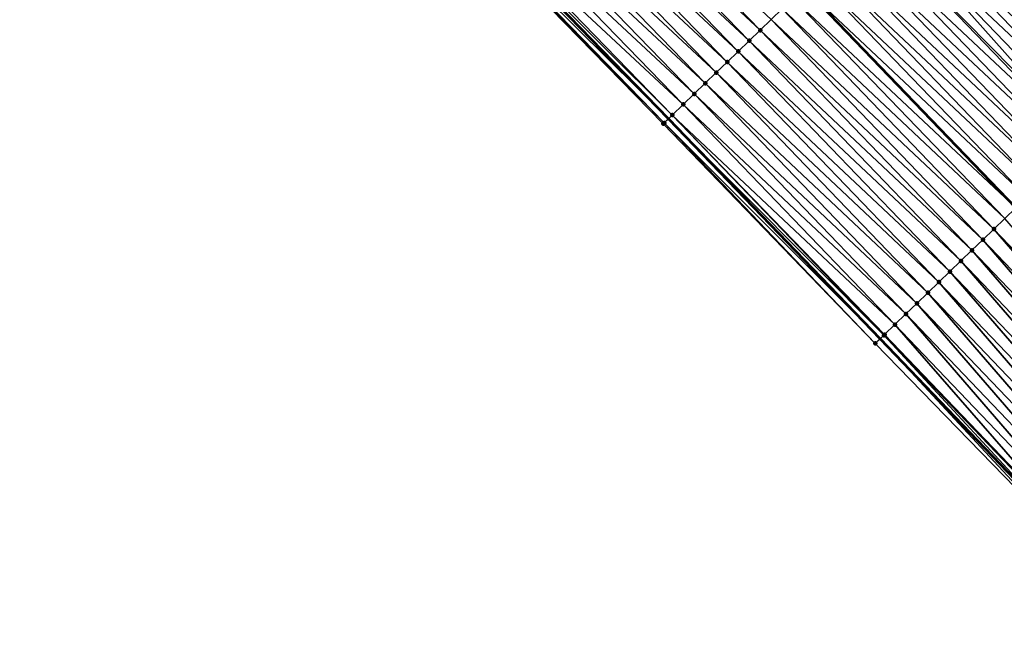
# Model space of a CAD drawing. Header units: feet. Extents: x 2017424 to 2024169, y 808042 to 818730.
# Tile 326 of 329: x 2022837 to 2022902, y 814066 to 814107. Entities that reach past the tile are written whole.
import ezdxf

# ---------------------------------------------------------------- set-up
doc = ezdxf.new("R2010")
doc.units = ezdxf.units.FT
doc.header["$MEASUREMENT"] = 0
for name, color, linetype, lineweight in [('EP_Travel Lane', 172, 'Continuous', 53), ('NB-Road Shots', 141, 'Continuous', 100), ('NB-Road X-Section', 40, 'Continuous', 13), ('STRIPING', 60, 'Continuous', 53)]:
    doc.layers.add(name, color=color, linetype=linetype, lineweight=lineweight)
doc.layers.add('I-77-MM15-17_NB-Surface-BORDER', color=7, linetype='Continuous')
doc.layers.add('I-77-MM15-17_NB-Surface-TIN', color=7, linetype='Continuous')

msp = doc.modelspace()

# ---------------------------------------------------------------- linework, layer by layer
at = {"layer": 'EP_Travel Lane'}
msp.add_polyline3d([(2022765.93421145, 814211.228142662, 292.9237701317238), (2022780.590182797, 814197.6377920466, 293.6343164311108), (2022795.246020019, 814184.0475658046, 294.3500033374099), (2022809.429719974, 814170.4294387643, 295.0168488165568), (2022823.773793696, 814156.5083717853, 295.6887549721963), (2022837.846645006, 814142.7086829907, 296.3693367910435), (2022851.888615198, 814128.4824233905, 297.0313413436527), (2022865.930649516, 814114.2560988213, 297.6905770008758), (2022879.679770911, 814100.0515784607, 298.3755855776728), (2022893.530545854, 814085.6403853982, 299.0637716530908), (2022907.219935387, 814071.3196983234, 299.7327200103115), (2022920.892147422, 814056.7373594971, 300.3860491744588), (2022934.56402017, 814042.1553825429, 301.0539102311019), (2022947.9282482, 814027.5710846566, 301.7183401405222), (2022961.363909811, 814012.7726420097, 302.418414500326), (2022974.577855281, 813998.1075643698, 303.0973242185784), (2022987.721669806, 813983.0480919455, 303.7749142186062), (2023000.864752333, 813967.9894582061, 304.4842388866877), (2023013.451521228, 813953.017964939, 305.1551549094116), (2023026.20817397, 813937.6310458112, 305.8702071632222), (2023038.734556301, 813922.406306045, 306.5702189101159), (2023051.205379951, 813906.7851186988, 307.2472481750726), (2023063.677757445, 813891.1619849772, 307.846601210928), (2023075.819066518, 813875.5859741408, 308.415438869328)], dxfattribs=at)
at = {"layer": 'I-77-MM15-17_NB-Surface-BORDER', "color": 3, "linetype": 'Continuous', "lineweight": -3}
msp.add_polyline3d([(2023075.644691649, 813875.4506071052, 308.3951260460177), (2023063.472029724, 813890.9968129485, 307.8238319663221), (2023050.956435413, 813906.5852500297, 307.2197133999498), (2023038.187647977, 813921.9670301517, 306.505273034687), (2023025.412794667, 813936.9668474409, 305.7631084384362), (2023013.145619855, 813952.7625636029, 305.1150415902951), (2023000.542632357, 813967.7040317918, 304.4403840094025), (2022987.34096004, 813982.7105771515, 303.7193854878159), (2022973.954884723, 813997.5557681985, 303.0170083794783), (2022961.094086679, 814012.5253822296, 302.3860692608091), (2022947.894297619, 814027.5399724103, 301.7142552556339), (2022933.753421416, 814041.3901340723, 300.9418025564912), (2022920.242084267, 814056.123499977, 300.2926115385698), (2022907.018253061, 814071.1294777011, 299.7086381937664), (2022893.214769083, 814085.3351465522, 299.0268923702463), (2022879.33572334, 814099.7189918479, 298.3349727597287), (2022865.540453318, 814113.867119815, 297.641418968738), (2022851.186854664, 814127.7824356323, 296.9339551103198), (2022837.317620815, 814142.1808926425, 296.2937104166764), (2022823.247478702, 814155.9622100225, 295.6093077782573), (2022808.897201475, 814169.8771579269, 294.9430237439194), (2022794.931266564, 814183.7060672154, 294.3105555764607), (2022780.173136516, 814197.1852651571, 293.5812173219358), (2022765.714295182, 814210.9894531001, 292.8945522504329)], dxfattribs=at)
at = {"layer": 'I-77-MM15-17_NB-Surface-TIN', "color": 128, "linetype": 'Continuous', "lineweight": -3}
for points in [[(2022900.791865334, 814120.4289415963, 300.2023326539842), (2022915.183509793, 814106.5361487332, 300.8601521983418), (2022901.511920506, 814121.1228597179, 300.2418206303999)], [(2022901.511920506, 814121.1228597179, 300.2418206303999), (2022915.183509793, 814106.5361487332, 300.8601521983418), (2022901.618731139, 814121.2257796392, 300.2473897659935)], [(2022900.071764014, 814119.7350714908, 300.1647994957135), (2022914.64407184, 814106.0162244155, 300.8291461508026), (2022900.791865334, 814120.4289415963, 300.2023326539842)], [(2022900.791865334, 814120.4289415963, 300.2023326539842), (2022914.64407184, 814106.0162244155, 300.8291461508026), (2022915.183509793, 814106.5361487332, 300.8601521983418)], [(2022885.680731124, 814105.8462310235, 298.9484606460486), (2022871.836190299, 814120.1357553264, 298.2736794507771), (2022871.12740696, 814119.4303258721, 298.20902644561)], [(2022885.680731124, 814105.8462310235, 298.9484606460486), (2022886.400057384, 814106.540907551, 299.0188246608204), (2022871.836190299, 814120.1357553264, 298.2736794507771)], [(2022899.351755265, 814119.0411050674, 300.1233450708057), (2022913.923986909, 814105.322337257, 300.7909187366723), (2022900.071764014, 814119.7350714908, 300.1647994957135)], [(2022900.071764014, 814119.7350714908, 300.1647994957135), (2022913.923986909, 814105.322337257, 300.7909187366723), (2022914.64407184, 814106.0162244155, 300.8291461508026)], [(2022884.961344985, 814105.1516167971, 298.8806330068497), (2022871.12740696, 814119.4303258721, 298.20902644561), (2022870.418582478, 814118.7249379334, 298.1461476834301)], [(2022884.961344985, 814105.1516167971, 298.8806330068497), (2022885.680731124, 814105.8462310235, 298.9484606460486), (2022871.12740696, 814119.4303258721, 298.20902644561)], [(2022898.631694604, 814118.3471926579, 300.0840896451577), (2022913.203859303, 814104.6284944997, 300.7544989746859), (2022899.351755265, 814119.0411050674, 300.1233450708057)], [(2022899.351755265, 814119.0411050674, 300.1233450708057), (2022913.203859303, 814104.6284944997, 300.7544989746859), (2022913.923986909, 814105.322337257, 300.7909187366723)], [(2022884.241792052, 814104.4571761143, 298.8198706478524), (2022870.418582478, 814118.7249379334, 298.1461476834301), (2022869.709892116, 814118.019414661, 298.0774851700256)], [(2022884.241792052, 814104.4571761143, 298.8198706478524), (2022884.961344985, 814105.1516167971, 298.8806330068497), (2022870.418582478, 814118.7249379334, 298.1461476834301)], [(2022897.911465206, 814117.6534558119, 300.0519817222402), (2022912.483809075, 814103.934571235, 300.7148016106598), (2022898.631694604, 814118.3471926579, 300.0840896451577)], [(2022898.631694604, 814118.3471926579, 300.0840896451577), (2022912.483809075, 814103.934571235, 300.7148016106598), (2022913.203859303, 814104.6284944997, 300.7544989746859)], [(2022883.522375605, 814103.7625934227, 298.7533268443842), (2022869.709892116, 814118.019414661, 298.0774851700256), (2022869.00128482, 814117.313807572, 298.0052405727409)], [(2022883.522375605, 814103.7625934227, 298.7533268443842), (2022884.241792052, 814104.4571761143, 298.8198706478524), (2022869.709892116, 814118.019414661, 298.0774851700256)], [(2022897.911465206, 814117.6534558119, 300.0519817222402), (2022897.283300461, 814117.0483564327, 300.0231161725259), (2022911.763568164, 814103.2408463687, 300.68318140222)], [(2022897.911465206, 814117.6534558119, 300.0519817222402), (2022911.763568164, 814103.2408463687, 300.68318140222), (2022912.483809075, 814103.934571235, 300.7148016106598)], [(2022882.803239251, 814103.0677193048, 298.6749185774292), (2022869.00128482, 814117.313807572, 298.0052405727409), (2022868.292746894, 814116.6081304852, 297.930004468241)], [(2022882.803239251, 814103.0677193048, 298.6749185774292), (2022883.522375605, 814103.7625934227, 298.7533268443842), (2022869.00128482, 814117.313807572, 298.0052405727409)], [(2022897.111443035, 814116.8826840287, 300.0125661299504), (2022911.043838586, 814102.5465894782, 300.6299015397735), (2022897.191259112, 814116.9596947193, 300.018886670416)], [(2022897.191259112, 814116.9596947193, 300.018886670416), (2022911.13583631, 814102.6353312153, 300.6367119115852), (2022897.283300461, 814117.0483564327, 300.0231161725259)], [(2022897.191259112, 814116.9596947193, 300.018886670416), (2022911.043838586, 814102.5465894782, 300.6299015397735), (2022911.13583631, 814102.6353312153, 300.6367119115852)], [(2022911.763568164, 814103.2408463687, 300.68318140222), (2022897.283300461, 814117.0483564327, 300.0231161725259), (2022911.13583631, 814102.6353312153, 300.6367119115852)], [(2022882.084034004, 814102.3729168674, 298.599428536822), (2022868.292746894, 814116.6081304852, 297.930004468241), (2022867.584072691, 814115.9025909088, 297.860645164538)], [(2022882.084034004, 814102.3729168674, 298.599428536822), (2022882.803239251, 814103.0677193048, 298.6749185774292), (2022868.292746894, 814116.6081304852, 297.930004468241)], [(2022896.471976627, 814116.2649726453, 299.9466683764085), (2022910.324132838, 814101.8523077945, 300.5756123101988), (2022897.111443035, 814116.8826840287, 300.0125661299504)], [(2022897.111443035, 814116.8826840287, 300.0125661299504), (2022910.324132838, 814101.8523077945, 300.5756123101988), (2022911.043838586, 814102.5465894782, 300.6299015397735)], [(2022881.364538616, 814101.6784163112, 298.536228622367), (2022867.584072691, 814115.9025909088, 297.860645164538), (2022866.875371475, 814115.1970785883, 297.792450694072)], [(2022881.364538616, 814101.6784163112, 298.536228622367), (2022882.084034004, 814102.3729168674, 298.599428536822), (2022867.584072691, 814115.9025909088, 297.860645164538)], [(2022895.752568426, 814115.5703813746, 299.879775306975), (2022910.324132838, 814101.8523077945, 300.5756123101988), (2022896.471976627, 814116.2649726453, 299.9466683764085)], [(2022880.645081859, 814100.983875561, 298.4713923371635), (2022866.875371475, 814115.1970785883, 297.792450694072), (2022866.166771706, 814114.491463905, 297.7198815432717)], [(2022880.645081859, 814100.983875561, 298.4713923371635), (2022881.364538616, 814101.6784163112, 298.536228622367), (2022866.875371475, 814115.1970785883, 297.792450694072)], [(2022895.033126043, 814114.8758256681, 299.8143301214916), (2022909.604495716, 814101.1579547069, 300.5184161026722), (2022895.752568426, 814115.5703813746, 299.879775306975)], [(2022895.752568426, 814115.5703813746, 299.879775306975), (2022909.604495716, 814101.1579547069, 300.5184161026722), (2022910.324132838, 814101.8523077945, 300.5756123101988)], [(2022879.925679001, 814100.2892787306, 298.4042729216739), (2022866.166771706, 814114.491463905, 297.7198815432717), (2022865.930649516, 814114.2560988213, 297.6905770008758)], [(2022879.925679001, 814100.2892787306, 298.4042729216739), (2022880.645081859, 814100.983875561, 298.4713923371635), (2022866.166771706, 814114.491463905, 297.7198815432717)], [(2022894.313657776, 814114.1812968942, 299.7499814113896), (2022908.884939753, 814100.4635171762, 300.4577820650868), (2022895.033126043, 814114.8758256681, 299.8143301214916)], [(2022895.033126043, 814114.8758256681, 299.8143301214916), (2022908.884939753, 814100.4635171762, 300.4577820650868), (2022909.604495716, 814101.1579547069, 300.5184161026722)], [(2022879.400628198, 814099.7817528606, 298.3430211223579), (2022865.63156383, 814113.9579721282, 297.6534582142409), (2022865.540453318, 814113.867119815, 297.641418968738)], [(2022879.400628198, 814099.7817528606, 298.3430211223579), (2022865.540453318, 814113.867119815, 297.641418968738), (2022879.33572334, 814099.7189918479, 298.3349727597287)], [(2022865.63156383, 814113.9579721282, 297.6534582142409), (2022879.679770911, 814100.0515784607, 298.3755855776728), (2022865.930649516, 814114.2560988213, 297.6905770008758)], [(2022879.400628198, 814099.7817528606, 298.3430211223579), (2022879.679770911, 814100.0515784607, 298.3755855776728), (2022865.63156383, 814113.9579721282, 297.6534582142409)], [(2022879.925679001, 814100.2892787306, 298.4042729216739), (2022865.930649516, 814114.2560988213, 297.6905770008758), (2022879.679770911, 814100.0515784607, 298.3755855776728)], [(2022893.594135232, 814113.486824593, 299.6879318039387), (2022908.165340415, 814099.7691247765, 300.3989853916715), (2022894.313657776, 814114.1812968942, 299.7499814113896)], [(2022894.313657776, 814114.1812968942, 299.7499814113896), (2022908.165340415, 814099.7691247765, 300.3989853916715), (2022908.884939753, 814100.4635171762, 300.4577820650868)], [(2022892.874650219, 814112.7923132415, 299.624292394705), (2022906.891945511, 814098.5405243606, 300.2989302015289), (2022893.594135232, 814113.486824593, 299.6879318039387)], [(2022893.594135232, 814113.486824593, 299.6879318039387), (2022907.445671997, 814099.0748042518, 300.3431148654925), (2022908.165340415, 814099.7691247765, 300.3989853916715)], [(2022893.594135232, 814113.486824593, 299.6879318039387), (2022906.891945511, 814098.5405243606, 300.2989302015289), (2022907.445671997, 814099.0748042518, 300.3431148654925)], [(2022892.155255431, 814112.0977080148, 299.5568311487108), (2022906.726069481, 814098.3804151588, 300.284452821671), (2022892.874650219, 814112.7923132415, 299.624292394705)], [(2022892.874650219, 814112.7923132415, 299.624292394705), (2022906.726069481, 814098.3804151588, 300.284452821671), (2022906.891945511, 814098.5405243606, 300.2989302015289)], [(2022891.435918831, 814111.4030422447, 299.4869050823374), (2022906.006612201, 814097.685874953, 300.2196386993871), (2022892.155255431, 814112.0977080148, 299.5568311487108)], [(2022892.155255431, 814112.0977080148, 299.5568311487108), (2022906.006612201, 814097.685874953, 300.2196386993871), (2022906.726069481, 814098.3804151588, 300.284452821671)], [(2022890.716562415, 814110.7083970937, 299.4178184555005), (2022905.287251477, 814096.9912342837, 300.1507345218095), (2022891.435918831, 814111.4030422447, 299.4869050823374)], [(2022891.435918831, 814111.4030422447, 299.4869050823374), (2022905.287251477, 814096.9912342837, 300.1507345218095), (2022906.006612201, 814097.685874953, 300.2196386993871)], [(2022889.997163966, 814110.0137956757, 299.3505122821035), (2022904.567793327, 814096.296694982, 300.0859572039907), (2022890.716562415, 814110.7083970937, 299.4178184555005)], [(2022890.716562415, 814110.7083970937, 299.4178184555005), (2022904.567793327, 814096.296694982, 300.0859572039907), (2022905.287251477, 814096.9912342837, 300.1507345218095)], [(2022889.277753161, 814109.3192071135, 299.2837294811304), (2022903.84822392, 814095.6022714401, 300.0258926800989), (2022889.997163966, 814110.0137956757, 299.3505122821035)], [(2022889.997163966, 814110.0137956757, 299.3505122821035), (2022903.84822392, 814095.6022714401, 300.0258926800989), (2022904.567793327, 814096.296694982, 300.0859572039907)], [(2022889.277753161, 814109.3192071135, 299.2837294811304), (2022888.566589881, 814108.6324429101, 299.2147792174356), (2022903.128653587, 814094.9078488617, 299.9658673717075)], [(2022889.277753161, 814109.3192071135, 299.2837294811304), (2022903.128653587, 814094.9078488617, 299.9658673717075), (2022903.84822392, 814095.6022714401, 300.0258926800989)], [(2022887.838983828, 814107.9299755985, 299.147949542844), (2022902.409110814, 814094.2133976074, 299.9046746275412), (2022888.558412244, 814108.6245458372, 299.2139863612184)], [(2022888.558412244, 814108.6245458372, 299.2139863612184), (2022902.417308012, 814094.2213089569, 299.9053717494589), (2022888.566589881, 814108.6324429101, 299.2147792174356)], [(2022888.558412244, 814108.6245458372, 299.2139863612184), (2022902.409110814, 814094.2133976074, 299.9046746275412), (2022902.417308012, 814094.2213089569, 299.9053717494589)], [(2022903.128653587, 814094.9078488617, 299.9658673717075), (2022888.566589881, 814108.6324429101, 299.2147792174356), (2022902.417308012, 814094.2213089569, 299.9053717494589)], [(2022887.119466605, 814107.2354977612, 299.0856745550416), (2022901.689586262, 814093.5189273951, 299.8427100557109), (2022887.838983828, 814107.9299755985, 299.147949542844)], [(2022887.838983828, 814107.9299755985, 299.147949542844), (2022901.689586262, 814093.5189273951, 299.8427100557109), (2022902.409110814, 814094.2133976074, 299.9046746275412)], [(2022886.400057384, 814106.540907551, 299.0188246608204), (2022900.970089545, 814092.8244282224, 299.7795664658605), (2022887.119466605, 814107.2354977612, 299.0856745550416)], [(2022887.119466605, 814107.2354977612, 299.0856745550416), (2022900.970089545, 814092.8244282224, 299.7795664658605), (2022901.689586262, 814093.5189273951, 299.8427100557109)], [(2022885.680731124, 814105.8462310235, 298.9484606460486), (2022900.250724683, 814092.129791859, 299.7108375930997), (2022886.400057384, 814106.540907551, 299.0188246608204)], [(2022886.400057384, 814106.540907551, 299.0188246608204), (2022900.250724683, 814092.129791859, 299.7108375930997), (2022900.970089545, 814092.8244282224, 299.7795664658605)], [(2022884.961344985, 814105.1516167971, 298.8806330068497), (2022899.531361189, 814091.4351540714, 299.6420507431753), (2022885.680731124, 814105.8462310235, 298.9484606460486)], [(2022885.680731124, 814105.8462310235, 298.9484606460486), (2022899.531361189, 814091.4351540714, 299.6420507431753), (2022900.250724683, 814092.129791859, 299.7108375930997)], [(2022884.241792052, 814104.4571761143, 298.8198706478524), (2022898.81193039, 814090.7405863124, 299.5761148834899), (2022884.961344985, 814105.1516167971, 298.8806330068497)], [(2022884.961344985, 814105.1516167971, 298.8806330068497), (2022898.81193039, 814090.7405863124, 299.5761148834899), (2022899.531361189, 814091.4351540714, 299.6420507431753)], [(2022883.522375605, 814103.7625934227, 298.7533268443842), (2022898.092452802, 814090.0460672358, 299.512160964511), (2022884.241792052, 814104.4571761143, 298.8198706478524)], [(2022884.241792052, 814104.4571761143, 298.8198706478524), (2022898.092452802, 814090.0460672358, 299.512160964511), (2022898.81193039, 814090.7405863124, 299.5761148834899)], [(2022882.803239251, 814103.0677193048, 298.6749185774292), (2022897.373043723, 814089.3514768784, 299.4453050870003), (2022883.522375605, 814103.7625934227, 298.7533268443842)], [(2022883.522375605, 814103.7625934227, 298.7533268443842), (2022897.373043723, 814089.3514768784, 299.4453050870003), (2022898.092452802, 814090.0460672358, 299.512160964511)], [(2022882.084034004, 814102.3729168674, 298.599428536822), (2022896.653777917, 814088.65673745, 299.3723802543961), (2022882.803239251, 814103.0677193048, 298.6749185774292)], [(2022882.803239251, 814103.0677193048, 298.6749185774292), (2022896.653777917, 814088.65673745, 299.3723802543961), (2022897.373043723, 814089.3514768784, 299.4453050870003)], [(2022881.364538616, 814101.6784163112, 298.536228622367), (2022895.934517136, 814087.9619927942, 299.2992426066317), (2022882.084034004, 814102.3729168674, 298.599428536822)], [(2022882.084034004, 814102.3729168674, 298.599428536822), (2022895.934517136, 814087.9619927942, 299.2992426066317), (2022896.653777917, 814088.65673745, 299.3723802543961)], [(2022880.645081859, 814100.983875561, 298.4713923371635), (2022895.215150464, 814087.2673583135, 299.2305903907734), (2022881.364538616, 814101.6784163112, 298.536228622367)], [(2022881.364538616, 814101.6784163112, 298.536228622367), (2022895.215150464, 814087.2673583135, 299.2305903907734), (2022895.934517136, 814087.9619927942, 299.2992426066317)], [(2022879.925679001, 814100.2892787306, 298.4042729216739), (2022894.495777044, 814086.5727308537, 299.1622239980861), (2022880.645081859, 814100.983875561, 298.4713923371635)], [(2022880.645081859, 814100.983875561, 298.4713923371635), (2022894.495777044, 814086.5727308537, 299.1622239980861), (2022895.215150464, 814087.2673583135, 299.2305903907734)], [(2022879.925679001, 814100.2892787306, 298.4042729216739), (2022879.679770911, 814100.0515784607, 298.3755855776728), (2022893.776435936, 814085.8780697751, 299.0924889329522)], [(2022879.925679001, 814100.2892787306, 298.4042729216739), (2022893.815647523, 814085.9159814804, 299.097251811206), (2022894.495777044, 814086.5727308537, 299.1622239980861)], [(2022879.925679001, 814100.2892787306, 298.4042729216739), (2022893.776435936, 814085.8780697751, 299.0924889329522), (2022893.815647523, 814085.9159814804, 299.097251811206)], [(2022879.400628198, 814099.7817528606, 298.3430211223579), (2022879.33572334, 814099.7189918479, 298.3349727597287), (2022893.214769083, 814085.3351465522, 299.0268923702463)], [(2022879.400628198, 814099.7817528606, 298.3430211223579), (2022893.530545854, 814085.6403853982, 299.0637716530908), (2022879.679770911, 814100.0515784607, 298.3755855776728)], [(2022879.400628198, 814099.7817528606, 298.3430211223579), (2022893.214769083, 814085.3351465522, 299.0268923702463), (2022893.530545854, 814085.6403853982, 299.0637716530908)], [(2022893.776435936, 814085.8780697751, 299.0924889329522), (2022879.679770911, 814100.0515784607, 298.3755855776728), (2022893.530545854, 814085.6403853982, 299.0637716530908)], [(2022914.744647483, 814078.4090546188, 300.4660822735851), (2022901.689586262, 814093.5189273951, 299.8427100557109), (2022900.970089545, 814092.8244282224, 299.7795664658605)], [(2022914.016851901, 814077.7232559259, 300.3927767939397), (2022900.970089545, 814092.8244282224, 299.7795664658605), (2022900.250724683, 814092.129791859, 299.7108375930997)], [(2022914.016851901, 814077.7232559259, 300.3927767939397), (2022914.744647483, 814078.4090546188, 300.4660822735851), (2022900.970089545, 814092.8244282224, 299.7795664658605)], [(2022913.289010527, 814077.0375060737, 300.3214335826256), (2022900.250724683, 814092.129791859, 299.7108375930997), (2022899.531361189, 814091.4351540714, 299.6420507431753)], [(2022913.289010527, 814077.0375060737, 300.3214335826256), (2022914.016851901, 814077.7232559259, 300.3927767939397), (2022900.250724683, 814092.129791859, 299.7108375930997)], [(2022912.561094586, 814076.3518357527, 300.2532857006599), (2022899.531361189, 814091.4351540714, 299.6420507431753), (2022898.81193039, 814090.7405863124, 299.5761148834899)], [(2022912.561094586, 814076.3518357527, 300.2532857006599), (2022913.289010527, 814077.0375060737, 300.3214335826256), (2022899.531361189, 814091.4351540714, 299.6420507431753)], [(2022911.833022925, 814075.6663315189, 300.1918107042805), (2022898.81193039, 814090.7405863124, 299.5761148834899), (2022898.092452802, 814090.0460672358, 299.512160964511)], [(2022911.833022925, 814075.6663315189, 300.1918107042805), (2022912.561094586, 814076.3518357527, 300.2532857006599), (2022898.81193039, 814090.7405863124, 299.5761148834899)], [(2022911.105083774, 814074.9806859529, 300.1246574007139), (2022898.092452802, 814090.0460672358, 299.512160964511), (2022897.373043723, 814089.3514768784, 299.4453050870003)], [(2022911.105083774, 814074.9806859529, 300.1246574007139), (2022911.833022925, 814075.6663315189, 300.1918107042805), (2022898.092452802, 814090.0460672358, 299.512160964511)], [(2022910.377328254, 814074.2948445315, 300.0496352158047), (2022897.373043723, 814089.3514768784, 299.4453050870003), (2022896.653777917, 814088.65673745, 299.3723802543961)], [(2022910.377328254, 814074.2948445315, 300.0496352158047), (2022911.105083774, 814074.9806859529, 300.1246574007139), (2022897.373043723, 814089.3514768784, 299.4453050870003)], [(2022909.649560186, 814073.6090164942, 299.9751507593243), (2022896.653777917, 814088.65673745, 299.3723802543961), (2022895.934517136, 814087.9619927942, 299.2992426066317)], [(2022909.649560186, 814073.6090164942, 299.9751507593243), (2022910.377328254, 814074.2948445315, 300.0496352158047), (2022896.653777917, 814088.65673745, 299.3723802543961)], [(2022908.92172764, 814072.9232572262, 299.9034292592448), (2022895.934517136, 814087.9619927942, 299.2992426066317), (2022895.215150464, 814087.2673583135, 299.2305903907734)], [(2022908.92172764, 814072.9232572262, 299.9034292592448), (2022909.649560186, 814073.6090164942, 299.9751507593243), (2022895.934517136, 814087.9619927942, 299.2992426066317)], [(2022908.193851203, 814072.2375447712, 299.8335885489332), (2022895.215150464, 814087.2673583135, 299.2305903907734), (2022894.495777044, 814086.5727308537, 299.1622239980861)], [(2022908.193851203, 814072.2375447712, 299.8335885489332), (2022908.92172764, 814072.9232572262, 299.9034292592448), (2022895.215150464, 814087.2673583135, 299.2305903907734)], [(2022907.525414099, 814071.6078082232, 299.7690179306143), (2022894.495777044, 814086.5727308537, 299.1622239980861), (2022893.815647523, 814085.9159814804, 299.097251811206)], [(2022907.525414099, 814071.6078082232, 299.7690179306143), (2022908.193851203, 814072.2375447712, 299.8335885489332), (2022894.495777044, 814086.5727308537, 299.1622239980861)], [(2022907.018253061, 814071.1294777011, 299.7086381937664), (2022893.530545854, 814085.6403853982, 299.0637716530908), (2022893.214769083, 814085.3351465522, 299.0268923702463)], [(2022893.776435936, 814085.8780697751, 299.0924889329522), (2022893.530545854, 814085.6403853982, 299.0637716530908), (2022907.219935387, 814071.3196983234, 299.7327200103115)], [(2022907.018253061, 814071.1294777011, 299.7086381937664), (2022907.219935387, 814071.3196983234, 299.7327200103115), (2022893.530545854, 814085.6403853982, 299.0637716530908)], [(2022907.466013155, 814071.5517913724, 299.7621028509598), (2022893.815647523, 814085.9159814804, 299.097251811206), (2022893.776435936, 814085.8780697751, 299.0924889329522)], [(2022907.466013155, 814071.5517913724, 299.7621028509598), (2022893.776435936, 814085.8780697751, 299.0924889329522), (2022907.219935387, 814071.3196983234, 299.7327200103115)], [(2022907.525414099, 814071.6078082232, 299.7690179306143), (2022893.815647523, 814085.9159814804, 299.097251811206), (2022907.466013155, 814071.5517913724, 299.7621028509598)]]:
    msp.add_3dface(points, dxfattribs=at)
at = {"layer": 'NB-Road Shots', "lineweight": 100}
for p in [(2022885.680731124, 814105.8462310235, 298.9484606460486), (2022884.961344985, 814105.1516167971, 298.8806330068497), (2022884.241792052, 814104.4571761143, 298.8198706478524), (2022883.522375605, 814103.7625934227, 298.7533268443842), (2022882.803239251, 814103.0677193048, 298.6749185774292), (2022882.084034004, 814102.3729168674, 298.599428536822), (2022881.364538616, 814101.6784163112, 298.536228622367), (2022880.645081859, 814100.983875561, 298.4713923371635), (2022879.925679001, 814100.2892787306, 298.4042729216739), (2022879.33572334, 814099.7189918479, 298.3349727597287), (2022879.400628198, 814099.7817528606, 298.3430211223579), (2022900.970089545, 814092.8244282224, 299.7795664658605), (2022900.250724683, 814092.129791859, 299.7108375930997), (2022899.531361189, 814091.4351540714, 299.6420507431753), (2022898.81193039, 814090.7405863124, 299.5761148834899), (2022898.092452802, 814090.0460672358, 299.512160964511), (2022897.373043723, 814089.3514768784, 299.4453050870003), (2022896.653777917, 814088.65673745, 299.3723802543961), (2022895.934517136, 814087.9619927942, 299.2992426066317), (2022895.215150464, 814087.2673583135, 299.2305903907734), (2022894.495777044, 814086.5727308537, 299.1622239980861), (2022893.776435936, 814085.8780697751, 299.0924889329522), (2022893.815647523, 814085.9159814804, 299.097251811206), (2022893.214769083, 814085.3351465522, 299.0268923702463)]:
    msp.add_point(p, dxfattribs=at)
at = {"layer": 'NB-Road X-Section', "extrusion": (0.692546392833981, -0.7205693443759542, 0.03404869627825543), "elevation": 814332.6442398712, "flags": 128}
msp.add_lwpolyline([(2022630.382965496, -27442.62940485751), (2022630.234638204, -27442.6349772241), (2022629.234638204, -27442.67448810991), (2022628.234638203, -27442.71204304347), (2022627.234638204, -27442.75352151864), (2022626.234638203, -27442.79279971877), (2022625.234638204, -27442.82492626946), (2022624.234638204, -27442.85804052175), (2022624.1237274, -27442.86436472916), (2022623.234638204, -27442.93030071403), (2022622.234638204, -27442.99723259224), (2022621.234638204, -27443.06271574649), (2022620.234638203, -27443.12710178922), (2022619.234638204, -27443.18918739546), (2022618.234638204, -27443.25286372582), (2022617.234638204, -27443.32036411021), (2022616.234638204, -27443.390330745), (2022615.234638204, -27443.45945745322), (2022614.234638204, -27443.52680267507), (2022613.234638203, -27443.59362422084), (2022612.234638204, -27443.66340780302), (2022611.234638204, -27443.72948293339), (2022610.234638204, -27443.79179405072), (2022609.234638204, -27443.85868272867), (2022608.234638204, -27443.92908756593), (2022607.234638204, -27443.99695455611), (2022606.234638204, -27444.05775216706), (2022605.234638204, -27444.12433457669), (2022604.234638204, -27444.20278833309), (2022603.234638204, -27444.2783221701), (2022602.234638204, -27444.34155875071), (2022601.234638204, -27444.40643265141), (2022600.234638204, -27444.47359100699), (2022599.504394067, -27444.53487834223), (2022599.414108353, -27444.54293137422)], dxfattribs=at)
at = {"layer": 'NB-Road X-Section', "extrusion": (0.6925463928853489, -0.7205693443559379, 0.03404869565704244), "elevation": 814352.6443598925, "flags": 128}
msp.add_lwpolyline([(2022629.983805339, -27442.69715325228), (2022629.234596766, -27442.72817728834), (2022628.234596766, -27442.76642688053), (2022627.234596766, -27442.80286777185), (2022626.234596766, -27442.84258816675), (2022625.234596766, -27442.87422672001), (2022624.234596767, -27442.92753749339), (2022623.234596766, -27442.98185821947), (2022622.234596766, -27443.03908761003), (2022621.234596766, -27443.09975682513), (2022620.234596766, -27443.15858761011), (2022619.234596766, -27443.2144905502), (2022618.465138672, -27443.25870084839), (2022618.234596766, -27443.27318662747), (2022617.234596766, -27443.33803835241), (2022616.234596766, -27443.40698250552), (2022615.234596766, -27443.47179740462), (2022614.234596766, -27443.53189677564), (2022613.234596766, -27443.59195690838), (2022612.234596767, -27443.65318515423), (2022611.234596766, -27443.7151856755), (2022610.234596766, -27443.77836589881), (2022609.234596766, -27443.84713464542), (2022608.234596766, -27443.9159614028), (2022607.234596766, -27443.98193551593), (2022606.234596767, -27444.0459265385), (2022605.234596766, -27444.1128212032), (2022604.234596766, -27444.18578834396), (2022603.234596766, -27444.25896842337), (2022602.234596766, -27444.32766046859), (2022601.234596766, -27444.39606652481), (2022600.289138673, -27444.46107640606), (2022600.234596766, -27444.46584204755), (2022599.453424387, -27444.53147666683)], dxfattribs=at)
at = {"layer": 'STRIPING'}
msp.add_polyline3d([(2022759.407718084, 814233.5674202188, 293.0773944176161), (2022774.237687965, 814220.2279356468, 293.7877521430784), (2022788.893873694, 814206.637512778, 294.4924974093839), (2022803.549962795, 814193.0471795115, 295.2009468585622), (2022817.942402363, 814179.2425715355, 295.8784061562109), (2022832.286276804, 814165.3216979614, 296.5585268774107), (2022846.538156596, 814151.3612469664, 297.2091466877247), (2022860.608899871, 814137.1632971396, 297.8667220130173), (2022874.679184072, 814122.9658105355, 298.5440944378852), (2022888.566589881, 814108.6324429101, 299.2147792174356), (2022902.417308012, 814094.2213089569, 299.9053717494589), (2022916.208846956, 814079.7880295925, 300.5978666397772), (2022929.880389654, 814065.2064046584, 301.2798748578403)], dxfattribs=at)

doc.saveas('drawing.dxf')
